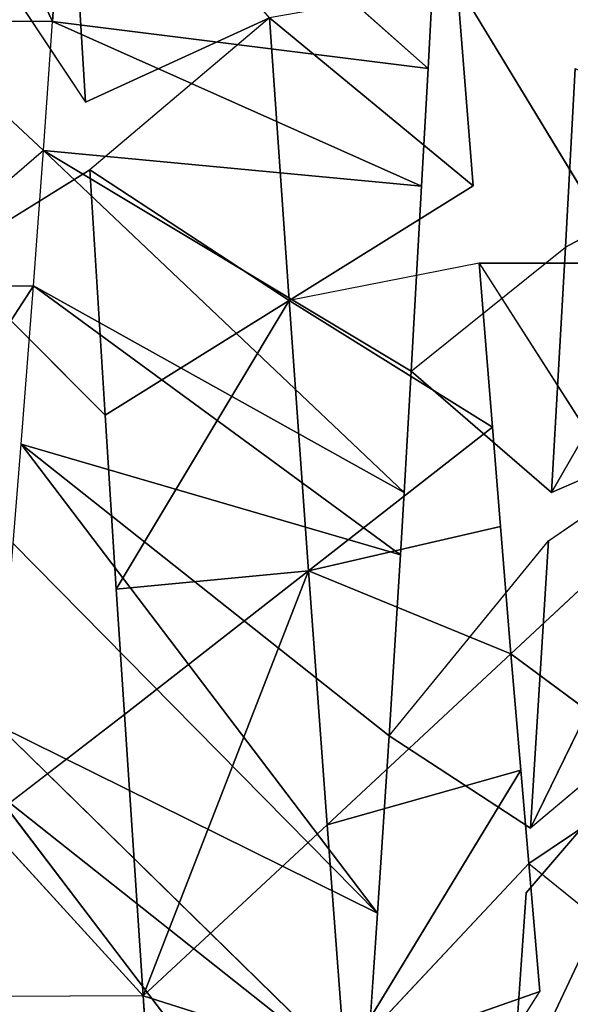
# Model space of a CAD drawing. Extents: x 0 to 40, y 0 to 81.9.
# Tile 362 of 623: x 9.08 to 9.407, y 73.827 to 74.413. Entities that reach past the tile are written whole.
import ezdxf

# ---------------------------------------------------------------- set-up
doc = ezdxf.new("R2010")
doc.units = 0
doc.header["$LTSCALE"] = 25.4
doc.layers.get('0').update_dxf_attribs({"color": 13, "linetype": 'CONTINUOUS'})

# ---------------------------------------------------------------- blocks, each defined once
blk = doc.blocks.new('ICE-TUBE-LED-S-8118_STL')
at = {"color": 0}
for p, q in [((74.41999, 13.11784, 44.63523), (74.57322, 13.01835, 44.5586)), ((74.65367, 13.01247, 44.52631), (74.57322, 13.10585, 44.5586)), ((74.57322, 13.10585, 44.5586), (74.57322, 13.01835, 44.5586)), ((74.73039, 13.09462, 44.50019), (74.65367, 13.01247, 44.52631)), ((74.73039, 13.00712, 44.50019), (74.73039, 13.09462, 44.50019)), ((74.82802, 13.08389, 47.91452), (74.6824, 12.98744, 47.88051)), ((74.58979, 13.06916, 47.85262), (74.49619, 12.97574, 47.81921)), ((74.58979, 13.06916, 47.85262), (74.64212, 12.98494, 47.869)), ((74.27382, 13.04292, 44.72969), (73.99216, 12.82853, 44.46779)), ((74.27382, 13.04292, 44.72969), (73.99216, 12.82853, 44.46779)), ((74.09774, 12.8208, 44.39028), (74.27382, 13.04292, 44.72969)), ((74.09774, 12.8208, 44.39028), (74.27382, 13.04292, 44.72969)), ((74.25417, 13.04756, 47.70618), (74.15076, 12.95317, 47.64472)), ((74.25417, 13.04756, 47.70618), (74.31817, 12.96426, 47.74006)), ((74.09774, 12.8208, 44.39028), (74.31158, 13.03955, 44.70304)), ((74.09774, 12.8208, 44.39028), (74.31158, 13.03955, 44.70304)), ((74.15076, 12.95317, 47.64472), (74.15054, 13.04065, 47.64458)), ((74.2001, 12.81374, 44.32487), (74.31158, 13.03955, 44.70304)), ((74.2001, 12.81374, 44.32487), (74.31158, 13.03955, 44.70304)), ((74.2001, 12.81374, 44.32487), (74.41999, 13.03034, 44.63523)), ((74.2001, 12.81374, 44.32487), (74.41999, 13.03034, 44.63523)), ((74.47894, 13.02559, 44.60326), (74.2001, 12.81374, 44.32487)), ((74.47894, 13.02559, 44.60326), (74.2001, 12.81374, 44.32487)), ((74.30544, 12.80684, 44.26643), (74.47894, 13.02559, 44.60326)), ((74.30544, 12.80684, 44.26643), (74.47894, 13.02559, 44.60326)), ((74.41309, 12.80016, 44.21509), (74.47894, 13.02559, 44.60326)), ((74.41309, 12.80016, 44.21509), (74.47894, 13.02559, 44.60326)), ((74.41999, 13.03034, 44.63523), (74.47894, 13.02559, 44.60326)), ((74.47894, 13.02559, 44.60326), (74.57322, 13.01835, 44.5586)), ((74.41309, 12.80016, 44.21509), (74.57322, 13.01835, 44.5586)), ((74.41309, 12.80016, 44.21509), (74.57322, 13.01835, 44.5586)), ((74.45027, 12.79793, 44.19919), (74.57322, 13.01835, 44.5586)), ((74.45027, 12.79793, 44.19919), (74.57322, 13.01835, 44.5586)), ((74.57322, 13.01835, 44.5586), (74.65367, 13.01247, 44.52631)), ((74.45027, 12.79793, 44.19919), (74.65367, 13.01247, 44.52631)), ((74.45027, 12.79793, 44.19919), (74.65367, 13.01247, 44.52631)), ((74.52232, 12.79372, 44.17092), (74.65367, 13.01247, 44.52631)), ((74.52232, 12.79372, 44.17092), (74.65367, 13.01247, 44.52631)), ((74.65367, 13.01247, 44.52631), (74.6325, 12.78755, 44.1339)), ((74.65367, 13.01247, 44.52631), (74.6325, 12.78755, 44.1339)), ((74.65367, 13.01247, 44.52631), (74.73039, 13.00712, 44.50019)), ((74.73039, 13.00712, 44.50019), (74.6325, 12.78755, 44.1339)), ((74.73039, 13.00712, 44.50019), (74.6325, 12.78755, 44.1339)), ((74.73039, 13.00712, 44.50019), (74.70245, 12.78376, 44.1141)), ((74.73039, 13.00712, 44.50019), (74.70245, 12.78376, 44.1141)), ((74.73039, 13.00712, 44.50019), (74.89131, 12.99623, 44.45918)), ((74.73039, 13.00712, 44.50019), (74.89131, 12.99623, 44.45918)), ((74.6824, 12.98744, 47.88051), (74.87405, 12.99918, 47.92285)), ((74.6824, 12.98744, 47.88051), (74.87405, 12.99918, 47.92285)), ((74.89131, 12.99623, 44.45918), (74.70245, 12.78376, 44.1141)), ((74.89131, 12.99623, 44.45918), (74.70245, 12.78376, 44.1141)), ((74.49619, 12.97574, 47.81921), (74.64212, 12.98494, 47.869)), ((74.49619, 12.97574, 47.81921), (74.64212, 12.98494, 47.869)), ((74.5644, 12.86637, 47.64247), (74.64212, 12.98494, 47.869)), ((74.5644, 12.86637, 47.64247), (74.64212, 12.98494, 47.869)), ((74.73252, 12.87807, 47.69782), (74.64212, 12.98494, 47.869)), ((74.73252, 12.87807, 47.69782), (74.6824, 12.98744, 47.88051)), ((74.39281, 12.96912, 47.77585), (74.49619, 12.97574, 47.81921)), ((74.49619, 12.97574, 47.81921), (74.5644, 12.86637, 47.64247)), ((74.49619, 12.97574, 47.81921), (74.5644, 12.86637, 47.64247)), ((74.31817, 12.96426, 47.74006), (74.39281, 12.96912, 47.77585)), ((74.39281, 12.96912, 47.77585), (74.5644, 12.86637, 47.64247)), ((74.39281, 12.96912, 47.77585), (74.5644, 12.86637, 47.64247)), ((74.39281, 12.96912, 47.77585), (74.40368, 12.85489, 47.57102)), ((74.39281, 12.96912, 47.77585), (74.40368, 12.85489, 47.57102)), ((74.15076, 12.95317, 47.64472), (74.31817, 12.96426, 47.74006)), ((74.15076, 12.95317, 47.64472), (74.31817, 12.96426, 47.74006)), ((74.40368, 12.85489, 47.57102), (74.31817, 12.96426, 47.74006)), ((74.40368, 12.85489, 47.57102), (74.31817, 12.96426, 47.74006)), ((73.99599, 12.9426, 47.53521), (74.15076, 12.95317, 47.64472)), ((73.99599, 12.9426, 47.53521), (74.15076, 12.95317, 47.64472)), ((74.11279, 12.83323, 47.38607), (74.15076, 12.95317, 47.64472)), ((74.11279, 12.83323, 47.38607), (74.15076, 12.95317, 47.64472)), ((74.40368, 12.85489, 47.57102), (74.15076, 12.95317, 47.64472)), ((74.25253, 12.84379, 47.48494), (74.15076, 12.95317, 47.64472)), ((74.25253, 12.84379, 47.48494), (74.15076, 12.95317, 47.64472)), ((74.40368, 12.85489, 47.57102), (74.15076, 12.95317, 47.64472)), ((74.73252, 12.87807, 47.69782), (74.5644, 12.86637, 47.64247)), ((74.73252, 12.87807, 47.69782), (74.5644, 12.86637, 47.64247)), ((74.63261, 12.75699, 47.46573), (74.73252, 12.87807, 47.69782)), ((74.63261, 12.75699, 47.46573), (74.73252, 12.87807, 47.69782)), ((74.40368, 12.85489, 47.57102), (74.5644, 12.86637, 47.64247)), ((74.40368, 12.85489, 47.57102), (74.5644, 12.86637, 47.64247)), ((74.5644, 12.86637, 47.64247), (74.48918, 12.74551, 47.40197)), ((74.5644, 12.86637, 47.64247), (74.48918, 12.74551, 47.40197)), ((74.58671, 12.75335, 47.44718), (74.5644, 12.86637, 47.64247)), ((74.63261, 12.75699, 47.46573), (74.5644, 12.86637, 47.64247)), ((74.40368, 12.85489, 47.57102), (74.3543, 12.73442, 47.32515)), ((74.40368, 12.85489, 47.57102), (74.3543, 12.73442, 47.32515)), ((74.43008, 12.74069, 47.37048), (74.40368, 12.85489, 47.57102)), ((74.40368, 12.85489, 47.57102), (74.48918, 12.74551, 47.40197)), ((74.40368, 12.85489, 47.57102), (74.48918, 12.74551, 47.40197)), ((74.43008, 12.74069, 47.37048), (74.40368, 12.85489, 47.57102)), ((74.25253, 12.84379, 47.48494), (74.11279, 12.83323, 47.38607)), ((74.25253, 12.84379, 47.48494), (74.11279, 12.83323, 47.38607)), ((74.25253, 12.84379, 47.48494), (74.3543, 12.73442, 47.32515)), ((74.25253, 12.84379, 47.48494), (74.3543, 12.73442, 47.32515)), ((74.25253, 12.84379, 47.48494), (74.28502, 12.72859, 47.27839)), ((74.25253, 12.84379, 47.48494), (74.28502, 12.72859, 47.27839)), ((74.11279, 12.83323, 47.38607), (74.28502, 12.72859, 47.27839)), ((74.11279, 12.83323, 47.38607), (74.28502, 12.72859, 47.27839)), ((74.11279, 12.83323, 47.38607), (74.2296, 12.72385, 47.23692)), ((74.11279, 12.83323, 47.38607), (74.2296, 12.72385, 47.23692)), ((74.11279, 12.83323, 47.38607), (74.15349, 12.71723, 47.17334)), ((74.11279, 12.83323, 47.38607), (74.15349, 12.71723, 47.17334)), ((73.98584, 12.82331, 47.27649), (74.15349, 12.71723, 47.17334)), ((74.09774, 12.8208, 44.39028), (74.2001, 12.81374, 44.32487)), ((74.2001, 12.81374, 44.32487), (74.30544, 12.80684, 44.26643)), ((74.30544, 12.80684, 44.26643), (74.25058, 12.72289, 44.29581)), ((74.30544, 12.80684, 44.26643), (74.42142, 12.71216, 44.21145)), ((74.30544, 12.80684, 44.26643), (74.41309, 12.80016, 44.21509)), ((74.41309, 12.80016, 44.21509), (74.45027, 12.79793, 44.19919)), ((74.45027, 12.79793, 44.19919), (74.52232, 12.79372, 44.17092)), ((74.52232, 12.79372, 44.17092), (74.45027, 12.71043, 44.19919)), ((74.52232, 12.79372, 44.17092), (74.59622, 12.70205, 44.14529)), ((74.52232, 12.79372, 44.17092), (74.6325, 12.78755, 44.1339)), ((74.6325, 12.78755, 44.1339), (74.70245, 12.78376, 44.1141)), ((74.70245, 12.78376, 44.1141), (74.74396, 12.7815, 44.10368)), ((74.75233, 12.76635, 47.50648), (74.58671, 12.66585, 47.44718)), ((74.75233, 12.76635, 47.50648), (74.63261, 12.75699, 47.46573)), ((74.58671, 12.75335, 47.44718), (74.43008, 12.65319, 47.37048)), ((74.58671, 12.75335, 47.44718), (74.48918, 12.74551, 47.40197)), ((74.58671, 12.75335, 47.44718), (74.58671, 12.66585, 47.44718)), ((74.48918, 12.74551, 47.40197), (74.43008, 12.74069, 47.37048)), ((74.43008, 12.74069, 47.37048), (74.3543, 12.73442, 47.32515)), ((74.21203, 12.72544, 44.31782), (74.08646, 12.73411, 44.39804)), ((74.28502, 12.64109, 47.27839), (74.3543, 12.73442, 47.32515)), ((74.3543, 12.73442, 47.32515), (74.28502, 12.72859, 47.27839)), ((74.43008, 12.65319, 47.37048), (74.3543, 12.73442, 47.32515)), ((74.28502, 12.72859, 47.27839), (74.2296, 12.72385, 47.23692)), ((74.2296, 12.72385, 47.23692), (74.15349, 12.62973, 47.17334)), ((74.2296, 12.72385, 47.23692), (74.15349, 12.71723, 47.17334)), ((74.34265, 12.61351, 44.46137), (74.21203, 12.72544, 44.31782)), ((74.2296, 12.72385, 47.23692), (74.28502, 12.64109, 47.27839)), ((74.42142, 12.71216, 44.21145), (74.25058, 12.72289, 44.29581)), ((74.49689, 12.60278, 44.3852), (74.25058, 12.72289, 44.29581)), ((74.42142, 12.71216, 44.21145), (74.25058, 12.72289, 44.29581)), ((74.49689, 12.60278, 44.3852), (74.25058, 12.72289, 44.29581)), ((74.34265, 12.61351, 44.46137), (74.25058, 12.72289, 44.29581)), ((74.42142, 12.71216, 44.21145), (74.49689, 12.60278, 44.3852)), ((74.59622, 12.70205, 44.14529), (74.45027, 12.71043, 44.19919)), ((74.45027, 12.71043, 44.19919), (74.49689, 12.60278, 44.3852)), ((74.45027, 12.71043, 44.19919), (74.65472, 12.59267, 44.32547)), ((74.45027, 12.71043, 44.19919), (74.65472, 12.59267, 44.32547)), ((74.59622, 12.70205, 44.14529), (74.45027, 12.71043, 44.19919)), ((74.65472, 12.59267, 44.32547), (74.59622, 12.70205, 44.14529)), ((74.70245, 12.69626, 44.1141), (74.59622, 12.70205, 44.14529)), ((74.65472, 12.59267, 44.32547), (74.59622, 12.70205, 44.14529))]:
    blk.add_line(p, q, dxfattribs=at)
mesh = blk.add_polyface(dxfattribs=at)
corners = [(81.99833, 18.65613, 0), (32.39832, 18.53461, 0), (32.39832, 18.65613, 0), (33.41051, 17.76106, 0), (34.4478, 16.85461, 0), (35.42089, 15.87956, 0), (36.32527, 14.84046, 0), (37.15673, 13.74214, 0), (37.91139, 12.58971, 0), (38.58575, 11.38851, 0), (39.17668, 10.14416, 0), (39.68142, 8.86242, 0), (40.09764, 7.54925, 0), (40.42338, 6.21078, 0), (40.65715, 4.85321, 0), (40.79784, 3.48288, 0), (40.84481, 2.10613, 0), (81.99833, -14.44387, 0), (33.41051, -13.5488, 0), (32.39832, -14.44387, 0), (32.39832, -14.32234, 0), (34.4478, -12.64234, 0), (35.42089, -11.6673, 0), (36.32527, -10.6282, 0), (37.15673, -9.52987, 0), (37.91139, -8.37744, 0), (38.58575, -7.17625, 0), (39.17668, -5.93189, 0), (39.68142, -4.65015, 0), (40.09764, -3.33699, 0), (40.42338, -1.99851, 0), (40.65715, -0.64095, 0), (40.79784, 0.72939, 0)]
mesh.append_faces([[corners[k] for k in face] for face in [(0, 1, 2), (18, 19, 20)]], dxfattribs={"vtx0": -1, "color": 0})
mesh.append_faces([[corners[k] for k in face] for face in [(1, 0, 3), (3, 0, 4), (4, 0, 5), (5, 0, 6), (6, 0, 7), (7, 0, 8), (8, 0, 9), (9, 0, 10), (10, 0, 11), (11, 0, 12), (12, 0, 13), (13, 0, 14), (14, 0, 15), (15, 0, 16), (19, 18, 17)]], dxfattribs={"vtx0": -1, "vtx1": -1, "color": 0})
mesh.append_faces([[corners[k] for k in face] for face in [(16, 0, 17), (17, 18, 21), (17, 21, 22), (17, 22, 23), (17, 23, 24), (17, 24, 25), (17, 25, 26), (17, 26, 27), (17, 27, 28), (17, 28, 29), (17, 29, 30), (17, 30, 31), (17, 31, 32), (17, 32, 16)]], dxfattribs={"vtx0": -1, "vtx2": -1, "color": 0})
mesh = blk.add_polyface(dxfattribs=at)
corners = [(81.99833, -14.44387, 92), (32.39832, -14.32234, 92), (32.39832, -14.44387, 92), (33.41051, -13.5488, 92), (34.4478, -12.64234, 92), (35.42089, -11.6673, 92), (36.32527, -10.6282, 92), (37.15673, -9.52987, 92), (37.91139, -8.37744, 92), (38.58575, -7.17625, 92), (39.17668, -5.93189, 92), (39.68142, -4.65015, 92), (40.09764, -3.33699, 92), (40.42338, -1.99851, 92), (40.65715, -0.64095, 92), (40.79784, 0.72939, 92), (40.84481, 2.10613, 92), (33.41051, 17.76106, 92), (32.39832, 18.65613, 92), (32.39832, 18.53461, 92), (81.99833, 18.65613, 92), (34.4478, 16.85461, 92), (35.42089, 15.87956, 92), (36.32527, 14.84046, 92), (37.15673, 13.74214, 92), (37.91139, 12.58971, 92), (38.58575, 11.38851, 92), (39.17668, 10.14416, 92), (39.68142, 8.86242, 92), (40.09764, 7.54925, 92), (40.42338, 6.21078, 92), (40.65715, 4.85321, 92), (40.79784, 3.48288, 92)]
mesh.append_faces([[corners[k] for k in face] for face in [(0, 1, 2), (17, 18, 19)]], dxfattribs={"vtx0": -1, "color": 0})
mesh.append_faces([[corners[k] for k in face] for face in [(1, 0, 3), (3, 0, 4), (4, 0, 5), (5, 0, 6), (6, 0, 7), (7, 0, 8), (8, 0, 9), (9, 0, 10), (10, 0, 11), (11, 0, 12), (12, 0, 13), (13, 0, 14), (14, 0, 15), (15, 0, 16), (18, 17, 20), (20, 16, 0)]], dxfattribs={"vtx0": -1, "vtx1": -1, "color": 0})
mesh.append_faces([[corners[k] for k in face] for face in [(20, 17, 21), (20, 21, 22), (20, 22, 23), (20, 23, 24), (20, 24, 25), (20, 25, 26), (20, 26, 27), (20, 27, 28), (20, 28, 29), (20, 29, 30), (20, 30, 31), (20, 31, 32), (20, 32, 16)]], dxfattribs={"vtx0": -1, "vtx2": -1, "color": 0})
mesh = blk.add_polyface(dxfattribs=at)
corners = [(82.19833, -12.64387, 2), (64.19833, 16.85613, 2), (64.19833, -12.64387, 2), (82.19833, 16.85613, 2)]
mesh.append_faces([[corners[k] for k in face] for face in [(0, 1, 2), (1, 0, 3)]], dxfattribs={"vtx0": -1, "color": 0})
mesh = blk.add_polyface(dxfattribs=at)
corners = [(64.19833, 16.85613, 90), (82.19833, -12.64387, 90), (64.19833, -12.64387, 90), (82.19833, 16.85613, 90)]
mesh.append_faces([[corners[k] for k in face] for face in [(0, 1, 2), (1, 0, 3)]], dxfattribs={"vtx0": -1, "color": 0})
mesh = blk.add_polyface(dxfattribs=at)
corners = [(74.89131, 13.08373, 44.45918), (74.73039, 13.09462, 44.50019), (74.73039, 13.18212, 44.50019), (74.73039, 13.00712, 44.50019), (74.89131, 12.99623, 44.45918)]
mesh.append_faces([[corners[k] for k in face] for face in [(0, 1, 2), (3, 0, 4)]], dxfattribs={"vtx0": -1, "color": 0})
mesh.append_faces([[corners[k] for k in face] for face in [(1, 0, 3)]], dxfattribs={"vtx0": -1, "vtx1": -1, "color": 0})
mesh = blk.add_polyface(dxfattribs=at)
corners = [(74.57322, 13.01835, 44.5586), (74.41999, 13.11784, 44.63523), (74.57322, 13.10585, 44.5586)]
mesh.append_faces([[corners[k] for k in face] for face in [(0, 1, 2)]], dxfattribs={"color": 0})
mesh = blk.add_polyface(dxfattribs=at)
corners = [(74.73039, 13.09462, 44.50019), (74.65367, 13.01247, 44.52631), (74.57322, 13.10585, 44.5586)]
mesh.append_faces([[corners[k] for k in face] for face in [(0, 1, 2)]], dxfattribs={"color": 0})
mesh = blk.add_polyface(dxfattribs=at)
corners = [(74.87405, 12.99918, 47.92285), (74.82802, 13.08389, 47.91452), (74.6824, 12.98744, 47.88051)]
mesh.append_faces([[corners[k] for k in face] for face in [(0, 1, 2)]], dxfattribs={"color": 0})
mesh = blk.add_polyface(dxfattribs=at)
corners = [(74.64212, 12.98494, 47.869), (74.58979, 13.06916, 47.85262), (74.49619, 12.97574, 47.81921)]
mesh.append_faces([[corners[k] for k in face] for face in [(0, 1, 2)]], dxfattribs={"color": 0})
mesh = blk.add_polyface(dxfattribs=at)
corners = [(74.13773, 13.05588, 44.84089), (74.27382, 13.04292, 44.72969), (73.99216, 12.82853, 44.46779)]
mesh.append_faces([[corners[k] for k in face] for face in [(0, 1, 2)]], dxfattribs={"color": 0})
mesh = blk.add_polyface(dxfattribs=at)
corners = [(74.27382, 13.04292, 44.72969), (74.09774, 12.8208, 44.39028), (73.99216, 12.82853, 44.46779)]
mesh.append_faces([[corners[k] for k in face] for face in [(0, 1, 2)]], dxfattribs={"color": 0})
mesh = blk.add_polyface(dxfattribs=at)
corners = [(74.27382, 13.04292, 44.72969), (74.31158, 13.03955, 44.70304), (74.09774, 12.8208, 44.39028)]
mesh.append_faces([[corners[k] for k in face] for face in [(0, 1, 2)]], dxfattribs={"color": 0})
mesh = blk.add_polyface(dxfattribs=at)
corners = [(74.31817, 12.96426, 47.74006), (74.25417, 13.04756, 47.70618), (74.15076, 12.95317, 47.64472)]
mesh.append_faces([[corners[k] for k in face] for face in [(0, 1, 2)]], dxfattribs={"color": 0})
mesh = blk.add_polyface(dxfattribs=at)
corners = [(74.15076, 12.95317, 47.64472), (74.15054, 13.04065, 47.64458), (73.99599, 12.9426, 47.53521)]
mesh.append_faces([[corners[k] for k in face] for face in [(0, 1, 2)]], dxfattribs={"color": 0})
mesh = blk.add_polyface(dxfattribs=at)
corners = [(74.31158, 13.03955, 44.70304), (74.2001, 12.81374, 44.32487), (74.09774, 12.8208, 44.39028)]
mesh.append_faces([[corners[k] for k in face] for face in [(0, 1, 2)]], dxfattribs={"color": 0})
mesh = blk.add_polyface(dxfattribs=at)
corners = [(74.31158, 13.03955, 44.70304), (74.41999, 13.03034, 44.63523), (74.2001, 12.81374, 44.32487)]
mesh.append_faces([[corners[k] for k in face] for face in [(0, 1, 2)]], dxfattribs={"color": 0})
mesh = blk.add_polyface(dxfattribs=at)
corners = [(74.41999, 13.03034, 44.63523), (74.47894, 13.02559, 44.60326), (74.2001, 12.81374, 44.32487)]
mesh.append_faces([[corners[k] for k in face] for face in [(0, 1, 2)]], dxfattribs={"color": 0})
mesh = blk.add_polyface(dxfattribs=at)
corners = [(74.47894, 13.02559, 44.60326), (74.30544, 12.80684, 44.26643), (74.2001, 12.81374, 44.32487)]
mesh.append_faces([[corners[k] for k in face] for face in [(0, 1, 2)]], dxfattribs={"color": 0})
mesh = blk.add_polyface(dxfattribs=at)
corners = [(74.47894, 13.02559, 44.60326), (74.41309, 12.80016, 44.21509), (74.30544, 12.80684, 44.26643)]
mesh.append_faces([[corners[k] for k in face] for face in [(0, 1, 2)]], dxfattribs={"color": 0})
mesh = blk.add_polyface(dxfattribs=at)
corners = [(74.47894, 13.02559, 44.60326), (74.57322, 13.01835, 44.5586), (74.41309, 12.80016, 44.21509)]
mesh.append_faces([[corners[k] for k in face] for face in [(0, 1, 2)]], dxfattribs={"color": 0})
mesh = blk.add_polyface(dxfattribs=at)
corners = [(74.57322, 13.01835, 44.5586), (74.45027, 12.79793, 44.19919), (74.41309, 12.80016, 44.21509)]
mesh.append_faces([[corners[k] for k in face] for face in [(0, 1, 2)]], dxfattribs={"color": 0})
mesh = blk.add_polyface(dxfattribs=at)
corners = [(74.57322, 13.01835, 44.5586), (74.65367, 13.01247, 44.52631), (74.45027, 12.79793, 44.19919)]
mesh.append_faces([[corners[k] for k in face] for face in [(0, 1, 2)]], dxfattribs={"color": 0})
mesh = blk.add_polyface(dxfattribs=at)
corners = [(74.65367, 13.01247, 44.52631), (74.52232, 12.79372, 44.17092), (74.45027, 12.79793, 44.19919)]
mesh.append_faces([[corners[k] for k in face] for face in [(0, 1, 2)]], dxfattribs={"color": 0})
mesh = blk.add_polyface(dxfattribs=at)
corners = [(74.65367, 13.01247, 44.52631), (74.6325, 12.78755, 44.1339), (74.52232, 12.79372, 44.17092)]
mesh.append_faces([[corners[k] for k in face] for face in [(0, 1, 2)]], dxfattribs={"color": 0})
mesh = blk.add_polyface(dxfattribs=at)
corners = [(74.65367, 13.01247, 44.52631), (74.73039, 13.00712, 44.50019), (74.6325, 12.78755, 44.1339)]
mesh.append_faces([[corners[k] for k in face] for face in [(0, 1, 2)]], dxfattribs={"color": 0})
mesh = blk.add_polyface(dxfattribs=at)
corners = [(74.73039, 13.00712, 44.50019), (74.70245, 12.78376, 44.1141), (74.6325, 12.78755, 44.1339)]
mesh.append_faces([[corners[k] for k in face] for face in [(0, 1, 2)]], dxfattribs={"color": 0})
mesh = blk.add_polyface(dxfattribs=at)
corners = [(74.73039, 13.00712, 44.50019), (74.89131, 12.99623, 44.45918), (74.70245, 12.78376, 44.1141)]
mesh.append_faces([[corners[k] for k in face] for face in [(0, 1, 2)]], dxfattribs={"color": 0})
mesh = blk.add_polyface(dxfattribs=at)
corners = [(74.87405, 12.99918, 47.92285), (74.6824, 12.98744, 47.88051), (74.73252, 12.87807, 47.69782)]
mesh.append_faces([[corners[k] for k in face] for face in [(0, 1, 2)]], dxfattribs={"color": 0})
mesh = blk.add_polyface(dxfattribs=at)
corners = [(74.89131, 12.99623, 44.45918), (74.74396, 12.7815, 44.10368), (74.70245, 12.78376, 44.1141)]
mesh.append_faces([[corners[k] for k in face] for face in [(0, 1, 2)]], dxfattribs={"color": 0})
mesh = blk.add_polyface(dxfattribs=at)
corners = [(74.64212, 12.98494, 47.869), (74.49619, 12.97574, 47.81921), (74.5644, 12.86637, 47.64247)]
mesh.append_faces([[corners[k] for k in face] for face in [(0, 1, 2)]], dxfattribs={"color": 0})
mesh = blk.add_polyface(dxfattribs=at)
corners = [(74.64212, 12.98494, 47.869), (74.5644, 12.86637, 47.64247), (74.73252, 12.87807, 47.69782)]
mesh.append_faces([[corners[k] for k in face] for face in [(0, 1, 2)]], dxfattribs={"color": 0})
mesh = blk.add_polyface(dxfattribs=at)
corners = [(74.49619, 12.97574, 47.81921), (74.39281, 12.96912, 47.77585), (74.5644, 12.86637, 47.64247)]
mesh.append_faces([[corners[k] for k in face] for face in [(0, 1, 2)]], dxfattribs={"color": 0})
mesh = blk.add_polyface(dxfattribs=at)
corners = [(74.39281, 12.96912, 47.77585), (74.31817, 12.96426, 47.74006), (74.40368, 12.85489, 47.57102)]
mesh.append_faces([[corners[k] for k in face] for face in [(0, 1, 2)]], dxfattribs={"color": 0})
mesh = blk.add_polyface(dxfattribs=at)
corners = [(74.39281, 12.96912, 47.77585), (74.40368, 12.85489, 47.57102), (74.5644, 12.86637, 47.64247)]
mesh.append_faces([[corners[k] for k in face] for face in [(0, 1, 2)]], dxfattribs={"color": 0})
mesh = blk.add_polyface(dxfattribs=at)
corners = [(74.31817, 12.96426, 47.74006), (74.15076, 12.95317, 47.64472), (74.40368, 12.85489, 47.57102)]
mesh.append_faces([[corners[k] for k in face] for face in [(0, 1, 2)]], dxfattribs={"color": 0})
mesh = blk.add_polyface(dxfattribs=at)
corners = [(74.15076, 12.95317, 47.64472), (73.99599, 12.9426, 47.53521), (74.11279, 12.83323, 47.38607)]
mesh.append_faces([[corners[k] for k in face] for face in [(0, 1, 2)]], dxfattribs={"color": 0})
mesh = blk.add_polyface(dxfattribs=at)
corners = [(74.15076, 12.95317, 47.64472), (74.11279, 12.83323, 47.38607), (74.25253, 12.84379, 47.48494)]
mesh.append_faces([[corners[k] for k in face] for face in [(0, 1, 2)]], dxfattribs={"color": 0})
mesh = blk.add_polyface(dxfattribs=at)
corners = [(74.40368, 12.85489, 47.57102), (74.25253, 12.84379, 47.48494), (74.3543, 12.73442, 47.32515), (74.15076, 12.95317, 47.64472)]
mesh.append_faces([[corners[k] for k in face] for face in [(0, 1, 2), (1, 0, 3)]], dxfattribs={"vtx0": -1, "color": 0})
mesh = blk.add_polyface(dxfattribs=at)
corners = [(74.73252, 12.87807, 47.69782), (74.5644, 12.86637, 47.64247), (74.63261, 12.75699, 47.46573)]
mesh.append_faces([[corners[k] for k in face] for face in [(0, 1, 2)]], dxfattribs={"color": 0})
mesh = blk.add_polyface(dxfattribs=at)
corners = [(74.73252, 12.87807, 47.69782), (74.63261, 12.75699, 47.46573), (74.75233, 12.76635, 47.50648)]
mesh.append_faces([[corners[k] for k in face] for face in [(0, 1, 2)]], dxfattribs={"color": 0})
mesh = blk.add_polyface(dxfattribs=at)
corners = [(74.5644, 12.86637, 47.64247), (74.40368, 12.85489, 47.57102), (74.48918, 12.74551, 47.40197)]
mesh.append_faces([[corners[k] for k in face] for face in [(0, 1, 2)]], dxfattribs={"color": 0})
mesh = blk.add_polyface(dxfattribs=at)
corners = [(74.5644, 12.86637, 47.64247), (74.48918, 12.74551, 47.40197), (74.58671, 12.75335, 47.44718)]
mesh.append_faces([[corners[k] for k in face] for face in [(0, 1, 2)]], dxfattribs={"color": 0})
mesh = blk.add_polyface(dxfattribs=at)
corners = [(74.40368, 12.85489, 47.57102), (74.3543, 12.73442, 47.32515), (74.43008, 12.74069, 47.37048)]
mesh.append_faces([[corners[k] for k in face] for face in [(0, 1, 2)]], dxfattribs={"color": 0})
mesh = blk.add_polyface(dxfattribs=at)
corners = [(74.40368, 12.85489, 47.57102), (74.43008, 12.74069, 47.37048), (74.48918, 12.74551, 47.40197)]
mesh.append_faces([[corners[k] for k in face] for face in [(0, 1, 2)]], dxfattribs={"color": 0})
mesh = blk.add_polyface(dxfattribs=at)
corners = [(74.25253, 12.84379, 47.48494), (74.11279, 12.83323, 47.38607), (74.28502, 12.72859, 47.27839)]
mesh.append_faces([[corners[k] for k in face] for face in [(0, 1, 2)]], dxfattribs={"color": 0})
mesh = blk.add_polyface(dxfattribs=at)
corners = [(74.25253, 12.84379, 47.48494), (74.28502, 12.72859, 47.27839), (74.3543, 12.73442, 47.32515)]
mesh.append_faces([[corners[k] for k in face] for face in [(0, 1, 2)]], dxfattribs={"color": 0})
mesh = blk.add_polyface(dxfattribs=at)
corners = [(74.11279, 12.83323, 47.38607), (73.98584, 12.82331, 47.27649), (74.15349, 12.71723, 47.17334)]
mesh.append_faces([[corners[k] for k in face] for face in [(0, 1, 2)]], dxfattribs={"color": 0})
mesh = blk.add_polyface(dxfattribs=at)
corners = [(74.11279, 12.83323, 47.38607), (74.2296, 12.72385, 47.23692), (74.28502, 12.72859, 47.27839)]
mesh.append_faces([[corners[k] for k in face] for face in [(0, 1, 2)]], dxfattribs={"color": 0})
mesh = blk.add_polyface(dxfattribs=at)
corners = [(74.11279, 12.83323, 47.38607), (74.15349, 12.71723, 47.17334), (74.2296, 12.72385, 47.23692)]
mesh.append_faces([[corners[k] for k in face] for face in [(0, 1, 2)]], dxfattribs={"color": 0})
mesh = blk.add_polyface(dxfattribs=at)
corners = [(74.42142, 12.71216, 44.21145), (74.25058, 12.72289, 44.29581), (74.30544, 12.80684, 44.26643)]
mesh.append_faces([[corners[k] for k in face] for face in [(0, 1, 2)]], dxfattribs={"color": 0})
mesh = blk.add_polyface(dxfattribs=at)
corners = [(74.59622, 12.70205, 44.14529), (74.45027, 12.71043, 44.19919), (74.52232, 12.79372, 44.17092)]
mesh.append_faces([[corners[k] for k in face] for face in [(0, 1, 2)]], dxfattribs={"color": 0})
mesh = blk.add_polyface(dxfattribs=at)
corners = [(74.75233, 12.67885, 47.50648), (74.58671, 12.66585, 47.44718), (74.58671, 12.57835, 47.44718), (74.75233, 12.76635, 47.50648)]
mesh.append_faces([[corners[k] for k in face] for face in [(0, 1, 2), (1, 0, 3)]], dxfattribs={"vtx0": -1, "color": 0})
mesh = blk.add_polyface(dxfattribs=at)
corners = [(74.58671, 12.75335, 47.44718), (74.43008, 12.65319, 47.37048), (74.58671, 12.66585, 47.44718)]
mesh.append_faces([[corners[k] for k in face] for face in [(0, 1, 2)]], dxfattribs={"color": 0})
mesh = blk.add_polyface(dxfattribs=at)
corners = [(74.05488, 12.63629, 44.66131), (73.99216, 12.74103, 44.46779), (74.19448, 12.62473, 44.55367)]
mesh.append_faces([[corners[k] for k in face] for face in [(0, 1, 2)]], dxfattribs={"color": 0})
mesh = blk.add_polyface(dxfattribs=at)
corners = [(74.19448, 12.62473, 44.55367), (73.99216, 12.74103, 44.46779), (74.08646, 12.73411, 44.39804)]
mesh.append_faces([[corners[k] for k in face] for face in [(0, 1, 2)]], dxfattribs={"color": 0})
mesh = blk.add_polyface(dxfattribs=at)
corners = [(74.34265, 12.61351, 44.46137), (74.08646, 12.73411, 44.39804), (74.21203, 12.72544, 44.31782), (74.19448, 12.62473, 44.55367)]
mesh.append_faces([[corners[k] for k in face] for face in [(0, 1, 2), (1, 0, 3)]], dxfattribs={"vtx0": -1, "color": 0})
mesh = blk.add_polyface(dxfattribs=at)
corners = [(74.43008, 12.65319, 47.37048), (74.3543, 12.73442, 47.32515), (74.28502, 12.64109, 47.27839)]
mesh.append_faces([[corners[k] for k in face] for face in [(0, 1, 2)]], dxfattribs={"color": 0})
mesh = blk.add_polyface(dxfattribs=at)
corners = [(74.28502, 12.64109, 47.27839), (74.2296, 12.72385, 47.23692), (74.15349, 12.62973, 47.17334)]
mesh.append_faces([[corners[k] for k in face] for face in [(0, 1, 2)]], dxfattribs={"color": 0})
mesh = blk.add_polyface(dxfattribs=at)
corners = [(74.49689, 12.60278, 44.3852), (74.25058, 12.72289, 44.29581), (74.42142, 12.71216, 44.21145)]
mesh.append_faces([[corners[k] for k in face] for face in [(0, 1, 2)]], dxfattribs={"color": 0})
mesh = blk.add_polyface(dxfattribs=at)
corners = [(74.34265, 12.61351, 44.46137), (74.25058, 12.72289, 44.29581), (74.49689, 12.60278, 44.3852)]
mesh.append_faces([[corners[k] for k in face] for face in [(0, 1, 2)]], dxfattribs={"color": 0})
mesh = blk.add_polyface(dxfattribs=at)
corners = [(74.49689, 12.60278, 44.3852), (74.45027, 12.71043, 44.19919), (74.65472, 12.59267, 44.32547)]
mesh.append_faces([[corners[k] for k in face] for face in [(0, 1, 2)]], dxfattribs={"color": 0})
mesh = blk.add_polyface(dxfattribs=at)
corners = [(74.65472, 12.59267, 44.32547), (74.45027, 12.71043, 44.19919), (74.59622, 12.70205, 44.14529)]
mesh.append_faces([[corners[k] for k in face] for face in [(0, 1, 2)]], dxfattribs={"color": 0})
mesh = blk.add_polyface(dxfattribs=at)
corners = [(74.65472, 12.59267, 44.32547), (74.59622, 12.70205, 44.14529), (74.70245, 12.69626, 44.1141)]
mesh.append_faces([[corners[k] for k in face] for face in [(0, 1, 2)]], dxfattribs={"color": 0})

msp = doc.modelspace()

# ---------------------------------------------------------------- block references
at = {"color": 8, "rotation": 90.00000000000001}
msp.add_blockref('ICE-TUBE-LED-S-8118_STL', (22.10613, -0.3188, 254.70001), dxfattribs=at)

doc.saveas('drawing.dxf')
